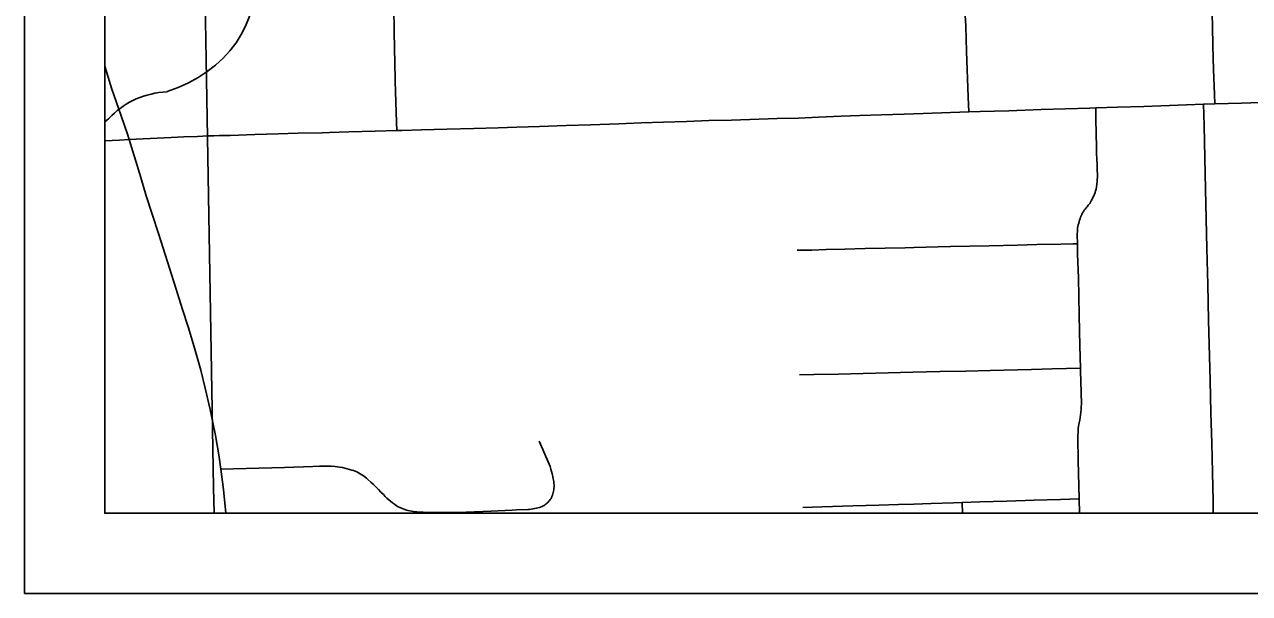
# Model space of a CAD drawing. Extents: x -59 to 82, y -3 to 49.
# Drawn here: x 2 to 3.527, y 14 to 14.709 of the extents above; entities that cross this region are included whole.
import ezdxf

# ---------------------------------------------------------------- set-up
doc = ezdxf.new("R2010")
doc.units = 0
for name, color, linetype in [('GM_X_City_Street', 7, 'Continuous'), ('GM_X_Corporation', 7, 'Continuous'), ('GM_X_County_Road', 7, 'Continuous'), ('GM_X_State_Route', 7, 'Continuous'), ('GM_X_State_Shield', 7, 'Continuous'), ('SH_Data', 7, 'Continuous')]:
    doc.layers.add(name, color=color, linetype=linetype)

msp = doc.modelspace()

# ---------------------------------------------------------------- linework, layer by layer
at = {"layer": 'GM_X_City_Street'}
msp.add_line((3.1689, 14.1), (3.1686, 14.1132), dxfattribs=at)
for points in [[(2.4641, 14.5766), (2.4637, 14.5873), (2.4629, 14.6123), (2.4621, 14.6381), (2.4614, 14.6629), (2.461, 14.6772), (2.4608, 14.7017), (2.4605, 14.7284)], [(3.1769, 14.5999), (3.176, 14.6188), (3.1741, 14.6753), (3.1732, 14.7067), (3.1726, 14.7203)], [(3.4838, 14.61), (3.4833, 14.6215), (3.482, 14.6529), (3.4811, 14.6821), (3.4805, 14.7066), (3.4801, 14.7218)], [(2.243, 14.5704), (2.2564, 14.5707), (2.2869, 14.5718), (2.3161, 14.5726), (2.3405, 14.5734), (2.3709, 14.574), (2.3801, 14.5742), (2.4041, 14.5749), (2.4369, 14.5758), (2.4641, 14.5766), (2.4705, 14.5768), (2.495, 14.5775), (2.5263, 14.5784), (2.56, 14.5793), (2.5903, 14.5802), (2.6135, 14.5807), (2.6419, 14.5817), (2.6751, 14.5828), (2.7056, 14.584), (2.7409, 14.5852), (2.7687, 14.5863), (2.7964, 14.587), (2.8249, 14.588), (2.8528, 14.589), (2.8811, 14.5897), (2.9381, 14.5916), (2.9648, 14.5923), (2.9896, 14.5934), (3.0178, 14.5944), (3.0411, 14.5953), (3.0683, 14.5962), (3.0964, 14.5972), (3.1084, 14.5975), (3.1428, 14.5986), (3.1769, 14.5999), (3.191, 14.6004), (3.2268, 14.6014), (3.2671, 14.6029), (3.3276, 14.6047), (3.3351, 14.605), (3.3622, 14.6058), (3.3953, 14.6068), (3.4165, 14.6076), (3.4483, 14.6087), (3.4693, 14.6095), (3.4838, 14.61), (3.5168, 14.6109), (3.5519, 14.6121)], [(3.3149, 14.1), (3.3145, 14.118), (3.3141, 14.1342), (3.3133, 14.1653), (3.3127, 14.1943), (3.3131, 14.2036), (3.3134, 14.2059), (3.3137, 14.2082), (3.3142, 14.2104), (3.3147, 14.2127), (3.3153, 14.2159), (3.3158, 14.2192), (3.3163, 14.2225), (3.3167, 14.2258), (3.317, 14.2291), (3.3172, 14.2324), (3.3173, 14.2357), (3.3171, 14.2503), (3.3161, 14.2774), (3.316, 14.2806), (3.3154, 14.3084), (3.3146, 14.3464), (3.314, 14.3705), (3.3135, 14.3929), (3.3125, 14.423), (3.3123, 14.4355), (3.3121, 14.4463), (3.3123, 14.4528), (3.3126, 14.4549), (3.3129, 14.457), (3.3134, 14.4591), (3.3139, 14.4612), (3.315, 14.4651), (3.3156, 14.467), (3.3163, 14.4688), (3.317, 14.4706), (3.3179, 14.4723), (3.3188, 14.474), (3.3198, 14.4757), (3.3208, 14.4773), (3.322, 14.4789), (3.3232, 14.4804), (3.3245, 14.4818), (3.3258, 14.4836), (3.3276, 14.486), (3.3296, 14.4892), (3.3307, 14.4912), (3.3317, 14.4932), (3.3327, 14.4952), (3.3335, 14.4973), (3.3343, 14.4994), (3.335, 14.5015), (3.3356, 14.5037), (3.3361, 14.5067), (3.3365, 14.5097), (3.3368, 14.5127), (3.3371, 14.5157), (3.3372, 14.5187), (3.3371, 14.5308), (3.3368, 14.5338), (3.3365, 14.5412), (3.3362, 14.5486), (3.3361, 14.556), (3.3353, 14.5906), (3.3351, 14.605)], [(3.4817, 14.1), (3.4814, 14.1156), (3.4807, 14.1506), (3.4797, 14.1872), (3.4787, 14.2251), (3.4777, 14.2654), (3.4758, 14.3403), (3.4748, 14.3848), (3.4737, 14.4299), (3.4719, 14.5038), (3.471, 14.5428), (3.4701, 14.5831), (3.4693, 14.6095)], [(2.1306, 14.5654), (2.1828, 14.5681), (2.1987, 14.5688), (2.2157, 14.5694), (2.2289, 14.5699), (2.2359, 14.5701), (2.243, 14.5704)], [(2.963, 14.4275), (2.9812, 14.4278), (2.9992, 14.4284), (3.0223, 14.4289), (3.0477, 14.4296), (3.0729, 14.4301), (3.0977, 14.4307), (3.1083, 14.4309), (3.1542, 14.4321), (3.1783, 14.4325), (3.2023, 14.4331), (3.2376, 14.4339), (3.2618, 14.4346), (3.2915, 14.4353), (3.3071, 14.4355), (3.3123, 14.4355)], [(2.9658, 14.2722), (2.9837, 14.2726), (3.014, 14.2733), (3.0764, 14.2748), (3.1074, 14.2756), (3.1411, 14.2765), (3.1734, 14.2771), (3.2036, 14.2778), (3.2549, 14.2789), (3.2807, 14.2797), (3.2986, 14.2802), (3.316, 14.2806)], [(2.2449, 14.155), (2.2761, 14.1556), (2.3239, 14.1569), (2.3593, 14.1582), (2.3676, 14.1585), (2.3821, 14.1584), (2.3871, 14.1581), (2.3901, 14.1578), (2.3932, 14.1573), (2.3962, 14.1568), (2.3992, 14.1561), (2.4022, 14.1554), (2.4052, 14.1546), (2.4081, 14.1537), (2.4102, 14.153), (2.4122, 14.1522), (2.4141, 14.1514), (2.4162, 14.1503), (2.4183, 14.1491), (2.4224, 14.1465), (2.4264, 14.1436), (2.4281, 14.1419), (2.4318, 14.1387), (2.435, 14.1357), (2.4381, 14.1327), (2.4412, 14.1296), (2.4442, 14.1264), (2.4473, 14.1232), (2.4494, 14.121), (2.4517, 14.1189), (2.4539, 14.1168), (2.4563, 14.1148), (2.4586, 14.1129), (2.4611, 14.1111), (2.4637, 14.1092), (2.4658, 14.108), (2.4677, 14.1071), (2.4698, 14.1062), (2.4718, 14.1053), (2.4739, 14.1046), (2.476, 14.1039), (2.4781, 14.1033), (2.4803, 14.1028), (2.4825, 14.1024), (2.4847, 14.102), (2.4868, 14.1018), (2.4891, 14.1016), (2.5054, 14.1009), (2.5503, 14.1015), (2.5816, 14.1025), (2.6078, 14.1037), (2.6133, 14.1042), (2.6274, 14.1046), (2.6295, 14.1047), (2.6316, 14.105), (2.6337, 14.1053), (2.6357, 14.1057), (2.6378, 14.1062), (2.6398, 14.1067), (2.6418, 14.1073), (2.6451, 14.1085), (2.6463, 14.1091), (2.6475, 14.1097), (2.6486, 14.1104), (2.6497, 14.1112), (2.6508, 14.112), (2.6518, 14.1129), (2.6528, 14.1138), (2.6537, 14.1148), (2.6545, 14.1159), (2.6553, 14.117), (2.656, 14.1181), (2.6567, 14.1193), (2.6574, 14.1209), (2.658, 14.1225), (2.6586, 14.1241), (2.659, 14.1258), (2.6594, 14.1275), (2.6597, 14.1293), (2.6599, 14.131), (2.6601, 14.1327), (2.6597, 14.1397), (2.6591, 14.1428), (2.6585, 14.1459), (2.6577, 14.149), (2.6569, 14.152), (2.656, 14.155), (2.655, 14.158), (2.6539, 14.161), (2.6528, 14.1639), (2.6433, 14.186), (2.6415, 14.1899)], [(2.9701, 14.107), (2.9941, 14.1078), (3.0325, 14.109), (3.065, 14.11), (3.0895, 14.1107), (3.1083, 14.1112), (3.1302, 14.1119), (3.158, 14.1128), (3.1686, 14.1132), (3.1909, 14.114), (3.2242, 14.1149), (3.2585, 14.1161), (3.2911, 14.1172), (3.3145, 14.118)]]:
    msp.add_lwpolyline(points, dxfattribs=at)
at = {"layer": 'GM_X_Corporation'}
for points in [[(2.1, 18.3548), (2.1, 14.1), (2.2364, 14.1), (2.2357, 14.1321), (2.1964, 16.4094), (2.1518, 17.4771), (2.1368, 18.3561)], [(2.2364, 14.1), (4.509, 14.1), (4.4817, 15.6631), (4.4645, 16.5986), (3.8718, 16.5805), (3.8612, 17.132), (3.2889, 17.113), (3.2631, 17.5222), (2.1518, 17.4771), (2.1964, 16.4094), (2.2357, 14.1321)]]:
    msp.add_lwpolyline(points, close=True, dxfattribs=at)
at = {"layer": 'GM_X_County_Road'}
msp.add_lwpolyline([(2.1, 14.5639), (2.1184, 14.5646), (2.1306, 14.5654)], dxfattribs=at)
at = {"layer": 'GM_X_State_Route'}
for points in [[(2.2449, 14.155), (2.2422, 14.1729), (2.238, 14.1966), (2.2316, 14.2294), (2.2253, 14.2559), (2.2198, 14.2782), (2.2125, 14.3043), (2.2044, 14.3311), (2.1971, 14.3537), (2.1887, 14.3803), (2.1727, 14.4301), (2.167, 14.4486), (2.1593, 14.4724), (2.1517, 14.4953), (2.1448, 14.5181), (2.1387, 14.5387), (2.135, 14.5507), (2.1306, 14.5654), (2.1282, 14.572), (2.1203, 14.5949), (2.1085, 14.6296), (2.1, 14.6567)], [(2.2511, 14.1), (2.2481, 14.1296), (2.2449, 14.155)]]:
    msp.add_lwpolyline(points, dxfattribs=at)
at = {"layer": 'GM_X_State_Shield'}
msp.add_line((2.1, 15.0472), (2.1, 14.5876), dxfattribs=at)
for centre, major_axis, start_param, end_param in [((2.1113, 14.7545), (0.1748, 0), 5.101753, 6.440018), ((2.185, 14.5487), (0.0958, 0), 1.647645, 2.488433), ((2.0637, 14.6223), (0.0565, 0), 5.41073, 5.64225)]:
    msp.add_ellipse(centre, major_axis=major_axis, ratio=0.8, start_param=start_param, end_param=end_param, dxfattribs=at)
at = {"layer": 'SH_Data'}
for p, q in [((2, 21), (2, 14)), ((2.1, 20.9), (2.1, 14.1)), ((2.1, 14.1), (8.9, 14.1)), ((2.1, 14.1), (2.1, 14.1)), ((2, 14), (9, 14))]:
    msp.add_line(p, q, dxfattribs=at)
msp.add_lwpolyline([(8.9, 20.9), (2.1, 20.9), (2.1, 14.1), (8.9, 14.1)], close=True, dxfattribs=at)

doc.saveas('drawing.dxf')
